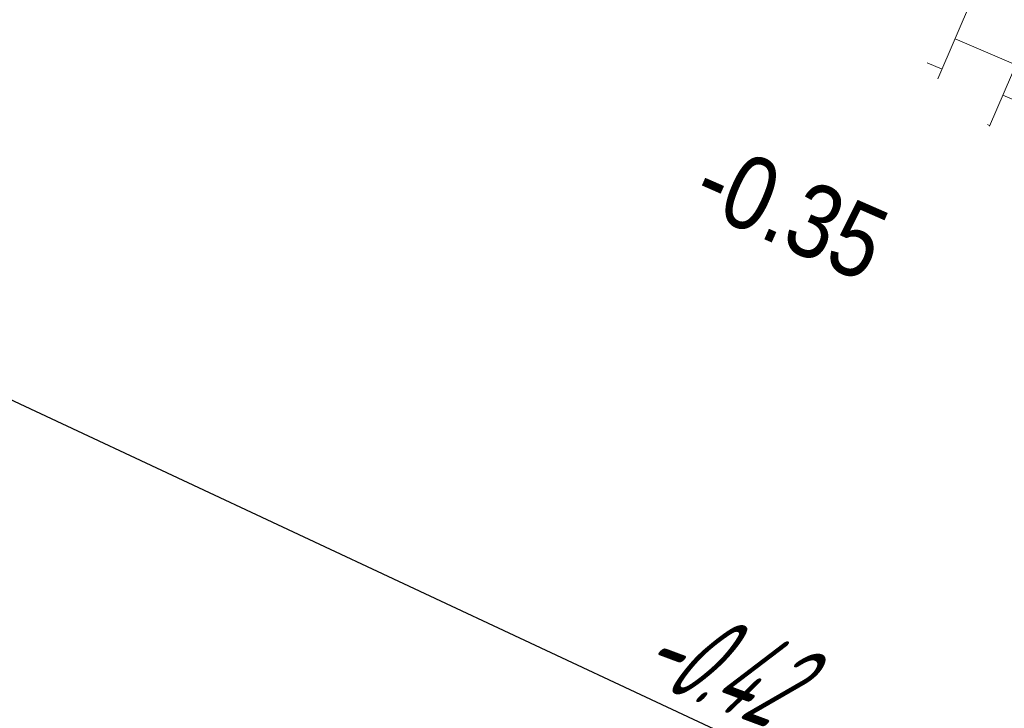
# Model space of a CAD drawing. Header units: metres. Extents: x 111546 to 149831, y 498798 to 507863.
# Tile 1014 of 1056: x 111965.36 to 111972.06, y 501929.62 to 501934.3. Entities that reach past the tile are written whole.
import ezdxf
from ezdxf.enums import TextEntityAlignment as Align

# ---------------------------------------------------------------- set-up
doc = ezdxf.new("R2010")
doc.units = ezdxf.units.M
for name, color, linetype in [('0-bs-hoogte dorpel', 130, 'Continuous'), ('0-hoogte mv-nieuw', 2, 'Continuous'), ('3-vw-HV-304010-Opbreken tegels-opp', 150, 'AI-KADASTRAAL'), ('B16_LUIFEL', 10, 'Continuous')]:
    doc.layers.add(name, color=color, linetype=linetype)
doc.layers.add('3-nw-arcering-trottoir', color=2, linetype='Continuous', lineweight=15)
doc.styles.get("Standard").update_dxf_attribs({"font": 'isocp-ie.shx'})
doc.styles.add('Zaanstad 1-200 2.5mm', font='ARIALN.TTF', dxfattribs={"height": 0.5})
doc.linetypes.add('AI-KADASTRAAL', pattern='A,5.5,-2,["K",Standard,S=1.8,R=0,X=0,Y=-0.9],-2,5.5,-2,[5,NLCS.SHX,S=0.75,R=0,X=0,Y=0],-2', length=19)

msp = doc.modelspace()

# ---------------------------------------------------------------- hatches: boundary and pattern name
at = {"layer": '3-nw-arcering-trottoir'}
h = msp.add_hatch(dxfattribs=at)
h.set_pattern_fill('AVH-TEGEL_300X300_HALFST', color=256, scale=1.5, angle=316.82823, style=0, pattern_type=2)
h.set_pattern_definition([(336.85171039, (412866.70699, 911631.3914), (0.502220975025, 0.02998486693), [0.45, -0.45]), (66.85171039, (412866.707, 911631.3914), (-0.4137707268, 0.17690049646), [])])
edge = h.paths.add_edge_path()
edge.add_ellipse((111972.7823, 501933.913), major_axis=(1.3154, -0.4983), ratio=0.488545, start_angle=0, end_angle=360)
at = {"layer": '3-vw-HV-304010-Opbreken tegels-opp', "ltscale": 0.01}
h = msp.add_hatch(dxfattribs=at)
h.set_pattern_fill('GOST_GLASS', color=256, scale=0.08)
h.set_pattern_definition([(294.5164, (112010.33835, 501946.37295), (-0.237547, -0.635902), [0.4, -0.56]), (294.5164, (112010.27896, 501946.21397), (-0.237547, -0.635902), [0.16, -0.8]), (294.5164, (112010.49732, 501946.31356), (-0.237547, -0.635902), [0.16, -0.8])])
h.paths.add_polyline_path([(111969.3658, 501929.6096), (111970.7166, 501929.4766), (111971.1155, 501930.3321), (111969.7647, 501930.4651)], flags=9)

# ---------------------------------------------------------------- linework, layer by layer
at = {"layer": 'B16_LUIFEL'}
msp.add_lwpolyline([(111939.451, 501915.794), (111938.719, 501916.466), (111956.522, 501935.829), (111978.739, 501925.422), (111975.492, 501918.473), (111980.437, 501913.993), (111963.135, 501895.174), (111962.391, 501895.844)], dxfattribs=at)

# ---------------------------------------------------------------- texts
at = {"layer": '0-bs-hoogte dorpel', "oblique": 25, "width": 0.6}
msp.add_text('-0.42', height=0.6, rotation=339.60904, dxfattribs=at).set_placement((111969.977, 501929.6559), align=Align.CENTER)

# ---------------------------------------------------------------- next in the draw order: texts
at = {"layer": '0-hoogte mv-nieuw', "insert": (111969.9075, 501933.0252), "char_height": 0.5, "attachment_point": 7, "rotation": 336.35149, "style": 'Zaanstad 1-200 2.5mm', "bg_fill": 3, "box_fill_scale": 1.1, "bg_fill_color": 9, "bg_fill_true_color": 13158600, "bg_fill_transparency": 0}
msp.add_mtext('\\A1;-0.35', dxfattribs=at)

doc.saveas('drawing.dxf')
